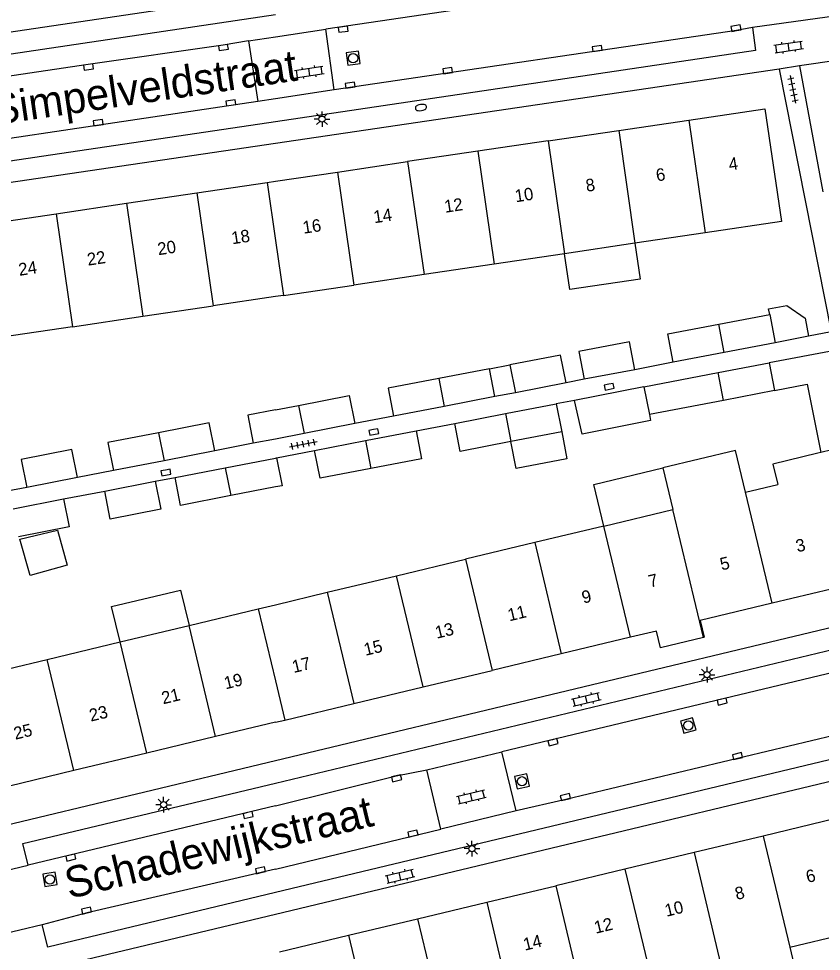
# Model space of a CAD drawing. Extents: x 125000 to 129004, y 397500 to 399008.
# Drawn here: x 126979.4 to 127043.8, y 398775.1 to 398850 of the extents above; entities that cross this region are included whole.
import ezdxf

# ---------------------------------------------------------------- set-up
doc = ezdxf.new("R2010")
doc.units = 0
for name, color, linetype in [('gg-afsc-erfafscheiding', 7, 'Continuous'), ('gg-anno-huisnummerreeks BGT', 7, 'Continuous'), ('gg-anno-openbare ruimte label', 7, 'Continuous'), ('gg-bbg-bijgebouw', 7, 'Continuous'), ('gg-bbg-gedigitaliseerde bebouwing', 7, 'Continuous'), ('gg-bbg-gedigitaliseerde bijgebouw', 7, 'Continuous'), ('gg-bbg-hoofdgebouw', 7, 'Continuous'), ('gg-bbg-luifel en loopbrug', 7, 'Continuous'), ('gg-bbg-tussenscheiding', 7, 'Continuous'), ('gg-knt-verharding', 7, 'Continuous'), ('gg-knt-verharding nz', 7, 'Continuous'), ('gt-symb-brandkraan', 7, 'Continuous'), ('gt-symb-klinker verharding', 7, 'Continuous'), ('gt-symb-kolk', 7, 'Continuous'), ('gt-symb-lichtmast', 7, 'Continuous'), ('gt-symb-rioolschacht', 7, 'Continuous'), ('gt-symb-tegel verharding', 7, 'Continuous')]:
    doc.layers.add(name, color=color, linetype=linetype)

# ---------------------------------------------------------------- blocks, each defined once
blk = doc.blocks.new('gt0-KL1')
at = {"layer": 'gt-symb-klinker verharding'}
for p, q in [((-1.15, 0.3), (1.15, 0.3)), ((-1, -0.3), (-1, 0.3)), ((-0.5, 0.3), (-0.5, 0.45)), ((0, -0.3), (0, 0.3)), ((0.5, 0.3), (0.5, 0.45)), ((1, -0.3), (1, 0.3)), ((-1.15, -0.3), (1.15, -0.3)), ((-0.5, -0.45), (-0.5, -0.3)), ((0.5, -0.45), (0.5, -0.3))]:
    blk.add_line(p, q, dxfattribs=at)
blk = doc.blocks.new('gt0-TEG1')
at = {"layer": 'gt-symb-tegel verharding'}
for p, q in [((-1.125, 0), (1.125, 0)), ((-0.9, -0.25), (-0.9, 0.25)), ((-0.45, -0.25), (-0.45, 0.25)), ((0, -0.25), (0, 0.25)), ((0.45, -0.25), (0.45, 0.25)), ((0.9, -0.25), (0.9, 0.25))]:
    blk.add_line(p, q, dxfattribs=at)
blk = doc.blocks.new('gt0-KOLK')
at = {"layer": 'gt-symb-kolk'}
blk.add_lwpolyline([(0, 0), (0.375, 0), (0.375, 0.4), (-0.375, 0.4), (-0.375, 0), (0, 0)], dxfattribs=at)
blk = doc.blocks.new('gt0-RS')
at = {"layer": 'gt-symb-rioolschacht'}
blk.add_lwpolyline([(-0.5, -0.5), (0.5, -0.5), (0.5, 0.5), (-0.5, 0.5)], close=True, dxfattribs=at)
blk.add_circle((0, 0), 0.375, dxfattribs=at)
blk = doc.blocks.new('gt0-BR')
at = {"layer": 'gt-symb-brandkraan'}
for centre, radius, start, end in [((-0.244, 0), 0.206, 107.56694, 252.43307), ((0.599, -2.664), 3, 106.89205, 107.56694), ((0, -0.691), 0.938, 73.10799, 106.89205), ((-0.599, -2.664), 3, 72.43309, 73.10799), ((0.244, 0), 0.206, 287.56695, 72.43309), ((0.599, 2.664), 3, 252.43307, 253.10797), ((0, 0.691), 0.938, 253.10797, 286.89206), ((-0.599, 2.664), 3, 286.89206, 287.56695)]:
    blk.add_arc(centre, radius, start, end, dxfattribs=at)
blk = doc.blocks.new('gt0-LMAST')
at = {"layer": 'gt-symb-lichtmast'}
for p, q in [((-0.182, 0.173), (-0.447, 0.438)), ((-0.005, 0.246), (-0.005, 0.621)), ((0.172, 0.173), (0.437, 0.438)), ((-0.255, -0.004), (-0.63, -0.004)), ((-0.182, -0.181), (-0.447, -0.446)), ((-0.005, -0.254), (-0.005, -0.629)), ((0.437, -0.446), (0.172, -0.181)), ((0.245, -0.004), (0.62, -0.004))]:
    blk.add_line(p, q, dxfattribs=at)
blk.add_circle((-0.005, -0.004), 0.25, dxfattribs=at)

msp = doc.modelspace()

# ---------------------------------------------------------------- linework, layer by layer
at = {"layer": 'gg-afsc-erfafscheiding'}
for p, q in [((127031.908, 398822.408), (127028.841, 398821.8)), ((127024.778, 398821.028), (127023.316, 398820.738)), ((127024.002, 398819.33), (127022.538, 398819.057)), ((127009.477, 398818.074), (127006.364, 398817.474)), ((127011.291, 398816.888), (127014.397, 398817.486)), ((126998.226, 398815.893), (126995.13, 398815.29)), ((127000.096, 398814.73), (127003.148, 398815.324)), ((126986.998, 398813.702), (126984.115, 398813.152)), ((126990.36, 398812.847), (126991.954, 398813.15)), ((126980.053, 398812.354), (126978.49, 398812.06)), ((126983.009, 398811.429), (126986.302, 398812.056))]:
    msp.add_line(p, q, dxfattribs=at)
msp.add_lwpolyline([(127040.431, 398845.928), (127044.579, 398824.842), (127042.783, 398824.486)], dxfattribs=at)
at = {"layer": 'gg-bbg-bijgebouw'}
for p, q in [((127045.193, 398846.649), (127042.039, 398846.188)), ((127042.039, 398846.188), (127043.918, 398836.084)), ((127035.589, 398825.452), (127039.657, 398826.22)), ((127040.086, 398823.952), (127036.018, 398823.184)), ((127036.018, 398823.184), (127031.908, 398822.408)), ((127018.819, 398822.189), (127019.252, 398819.951)), ((127035.536, 398821.569), (127039.612, 398822.349)), ((127039.612, 398822.349), (127040.038, 398820.118)), ((127017.185, 398821.877), (127013.116, 398821.095)), ((127017.615, 398819.638), (127017.185, 398821.877)), ((127028.841, 398821.8), (127024.778, 398821.028)), ((127029.571, 398820.416), (127035.536, 398821.569)), ((127023.316, 398820.738), (127019.252, 398819.951)), ((127040.038, 398820.118), (127035.962, 398819.338)), ((127017.615, 398819.638), (127013.546, 398818.856)), ((127018.468, 398818.272), (127022.538, 398819.057)), ((127022.538, 398819.057), (127022.97, 398816.818)), ((127035.962, 398819.338), (127030.01, 398818.198)), ((127000, 398818.571), (127001.858, 398818.932)), ((127013.546, 398818.856), (127009.477, 398818.074)), ((127014.397, 398817.486), (127018.468, 398818.272)), ((127006.364, 398817.474), (127002.295, 398816.684)), ((127007.22, 398816.106), (127011.291, 398816.888)), ((127022.97, 398816.818), (127018.9, 398816.033)), ((127000, 398816.238), (126998.226, 398815.893)), ((127002.295, 398816.684), (127000, 398816.238)), ((127003.148, 398815.324), (127007.22, 398816.106)), ((126995.13, 398815.29), (126991.064, 398814.496)), ((126995.977, 398813.931), (127000, 398814.711)), ((127000, 398814.711), (127000.096, 398814.73)), ((126991.064, 398814.496), (126986.998, 398813.702)), ((126991.954, 398813.15), (126995.977, 398813.931)), ((126984.115, 398813.152), (126980.053, 398812.354)), ((126986.302, 398812.056), (126990.36, 398812.847)), ((127000, 398812.389), (126996.411, 398811.693)), ((126978.95, 398810.638), (126983.009, 398811.429))]:
    msp.add_line(p, q, dxfattribs=at)
for points in [[(127031.908, 398822.408), (127031.48, 398824.676), (127035.589, 398825.452)], [(127028.841, 398821.8), (127028.415, 398824.04), (127024.352, 398823.268), (127024.778, 398821.028)], [(127023.316, 398820.738), (127022.883, 398822.976), (127018.819, 398822.189)], [(127013.116, 398821.095), (127009.047, 398820.313), (127009.477, 398818.074)], [(127001.858, 398818.932), (127005.927, 398819.722), (127006.364, 398817.474)], [(127000, 398818.571), (126997.789, 398818.141), (126998.226, 398815.893)], [(126995.13, 398815.29), (126994.691, 398817.538), (126990.625, 398816.744)], [(127011.291, 398816.888), (127011.721, 398814.649), (127007.649, 398813.867)], [(127018.9, 398816.033), (127014.829, 398815.247), (127014.397, 398817.486)], [(126990.625, 398816.744), (126986.559, 398815.95), (126986.998, 398813.702)], [(126984.115, 398813.152), (126983.674, 398815.399), (126979.612, 398814.601), (126980.053, 398812.354)], [(127007.649, 398813.867), (127003.578, 398813.085), (127003.148, 398815.324)], [(127000.096, 398814.73), (127000.53, 398812.492), (127000, 398812.389)], [(126996.411, 398811.693), (126992.388, 398810.912), (126991.954, 398813.15)], [(126990.36, 398812.847), (126990.796, 398810.609), (126986.738, 398809.818), (126986.302, 398812.056)], [(126983.009, 398811.429), (126983.445, 398809.191), (126979.386, 398808.4)]]:
    msp.add_lwpolyline(points, dxfattribs=at)
at = {"layer": 'gg-bbg-gedigitaliseerde bebouwing'}
for p, q in [((127031.091, 398813.918), (127031.891, 398810.579)), ((127037.716, 398811.975), (127040.303, 398812.595))]:
    msp.add_line(p, q, dxfattribs=at)
for points in [[(127037.716, 398811.975), (127036.916, 398815.314), (127031.091, 398813.918)], [(127043.51, 398815.091), (127039.912, 398814.229), (127040.303, 398812.595)], [(127041.265, 398775.46), (127041.7, 398773.647), (127036.157, 398772.316), (127035.722, 398774.129)]]:
    msp.add_lwpolyline(points, dxfattribs=at)
at = {"layer": 'gg-bbg-gedigitaliseerde bijgebouw'}
for p, q in [((127042.783, 398824.486), (127040.086, 398823.952)), ((127029.571, 398820.416), (127024.002, 398819.33))]:
    msp.add_line(p, q, dxfattribs=at)
for points in [[(127039.657, 398826.22), (127039.571, 398826.675), (127041.045, 398826.954), (127042.496, 398825.934), (127042.783, 398824.486)], [(127030.01, 398818.198), (127030.105, 398817.718), (127024.614, 398816.631), (127024.002, 398819.33)]]:
    msp.add_lwpolyline(points, dxfattribs=at)
at = {"layer": 'gg-bbg-hoofdgebouw'}
for p, q in [((127027.542, 398841.002), (127033.17, 398841.836)), ((127021.892, 398840.165), (127027.542, 398841.002)), ((127021.892, 398840.165), (127016.251, 398839.329)), ((127016.251, 398839.329), (127010.609, 398838.493)), ((127004.968, 398837.658), (127010.609, 398838.493)), ((127000, 398836.922), (127004.968, 398837.658)), ((126993.686, 398835.987), (126999.327, 398836.822)), ((126999.327, 398836.822), (127000, 398836.922)), ((126988.044, 398835.151), (126993.686, 398835.987)), ((126982.403, 398834.315), (126988.044, 398835.151)), ((126976.765, 398833.48), (126982.403, 398834.315)), ((127034.481, 398832.779), (127028.843, 398831.943)), ((127028.843, 398831.943), (127023.205, 398831.106)), ((127023.205, 398831.106), (127017.564, 398830.269)), ((127017.564, 398830.269), (127011.923, 398829.432)), ((127011.923, 398829.432), (127006.282, 398828.595)), ((127000.64, 398827.758), (127006.282, 398828.595)), ((127000, 398827.663), (126994.999, 398826.921)), ((127000.64, 398827.758), (127000, 398827.663)), ((126989.358, 398826.084), (126994.999, 398826.921)), ((126983.717, 398825.247), (126989.358, 398826.084)), ((126983.717, 398825.247), (126978.069, 398824.409)), ((127046.383, 398815.779), (127043.761, 398815.151)), ((127043.761, 398815.151), (127043.51, 398815.091)), ((127026.348, 398809.251), (127031.891, 398810.579)), ((127026.348, 398809.251), (127020.802, 398807.922)), ((127020.802, 398807.922), (127015.255, 398806.593)), ((127009.711, 398805.264), (127015.255, 398806.593)), ((127004.163, 398803.934), (127009.711, 398805.264)), ((127000, 398802.937), (127004.163, 398803.934)), ((126993.07, 398801.276), (126998.616, 398802.606)), ((126998.616, 398802.606), (127000, 398802.937)), ((127039.86, 398803.058), (127034.074, 398801.671)), ((126987.537, 398799.951), (126993.07, 398801.276)), ((127028.481, 398800.331), (127022.935, 398799.001)), ((127030.563, 398800.83), (127028.481, 398800.331)), ((126981.683, 398798.548), (126987.537, 398799.951)), ((127022.935, 398799.001), (127017.389, 398797.672)), ((127011.85, 398796.344), (127017.389, 398797.672)), ((127006.297, 398795.013), (127011.85, 398796.344)), ((127000.751, 398793.684), (127006.297, 398795.013)), ((127000, 398793.504), (127000.751, 398793.684)), ((127000, 398793.504), (126995.205, 398792.355)), ((126995.205, 398792.355), (126989.671, 398791.029)), ((126989.671, 398791.029), (126983.816, 398789.625)), ((127044.975, 398785.78), (127039.128, 398784.379)), ((127039.128, 398784.379), (127033.586, 398783.052)), ((127033.586, 398783.052), (127028.042, 398781.724)), ((127028.042, 398781.724), (127022.497, 398780.395)), ((127016.953, 398779.067), (127022.497, 398780.395)), ((127011.408, 398777.739), (127016.953, 398779.067)), ((127005.864, 398776.41), (127011.408, 398777.739)), ((127000.319, 398775.082), (127005.864, 398776.41)), ((127041.265, 398775.46), (127047.099, 398776.861))]:
    msp.add_line(p, q, dxfattribs=at)
for points in [[(127033.17, 398841.836), (127039.273, 398842.74), (127040.614, 398833.689), (127034.481, 398832.779)], [(127045.541, 398807.248), (127046.181, 398804.573), (127039.86, 398803.058)], [(127034.074, 398801.671), (127034.396, 398800.329), (127034.346, 398800.317)], [(127034.346, 398800.317), (127030.885, 398799.488), (127030.563, 398800.83)], [(126983.816, 398789.625), (126977.543, 398788.122), (126975.407, 398797.044), (126981.683, 398798.548)]]:
    msp.add_lwpolyline(points, dxfattribs=at)
at = {"layer": 'gg-bbg-luifel en loopbrug'}
for p, q in [((127017.185, 398821.877), (127018.819, 398822.189)), ((127019.252, 398819.951), (127017.615, 398819.638))]:
    msp.add_line(p, q, dxfattribs=at)
for points in [[(127028.843, 398831.943), (127029.269, 398829.067), (127023.631, 398828.231), (127023.205, 398831.106)], [(127046.383, 398815.779), (127044.883, 398823.342), (127039.612, 398822.349)], [(127040.038, 398820.118), (127042.674, 398820.64), (127043.761, 398815.151)], [(127022.97, 398816.818), (127023.388, 398814.649), (127019.318, 398813.864), (127018.9, 398816.033)], [(127026.348, 398809.251), (127025.548, 398812.589), (127031.091, 398813.918)], [(126982.518, 398808.934), (126983.304, 398806.106), (126980.315, 398805.275), (126979.501, 398808.203), (126982.518, 398808.934)], [(126987.537, 398799.951), (126986.857, 398802.786), (126992.39, 398804.112), (126993.07, 398801.276)]]:
    msp.add_lwpolyline(points, dxfattribs=at)
at = {"layer": 'gg-bbg-tussenscheiding'}
for p, q in [((127033.17, 398841.836), (127034.481, 398832.779)), ((127027.542, 398841.002), (127028.843, 398831.943)), ((127021.892, 398840.165), (127023.205, 398831.106)), ((127016.251, 398839.329), (127017.564, 398830.269)), ((127010.609, 398838.493), (127011.923, 398829.432)), ((127004.968, 398837.658), (127006.282, 398828.595)), ((126999.327, 398836.822), (127000, 398832.177)), ((126993.686, 398835.987), (126994.999, 398826.921)), ((126988.044, 398835.151), (126989.358, 398826.084)), ((126982.403, 398834.315), (126983.717, 398825.247)), ((127000, 398832.177), (127000.64, 398827.758)), ((127039.657, 398826.22), (127040.086, 398823.952)), ((127036.018, 398823.184), (127035.589, 398825.452)), ((127035.962, 398819.338), (127035.536, 398821.569)), ((127013.116, 398821.095), (127013.546, 398818.856)), ((127029.571, 398820.416), (127030.01, 398818.198)), ((127001.858, 398818.932), (127002.295, 398816.684)), ((127018.468, 398818.272), (127018.9, 398816.033)), ((126990.625, 398816.744), (126991.064, 398814.496)), ((127007.22, 398816.106), (127007.649, 398813.867)), ((126995.977, 398813.931), (126996.411, 398811.693)), ((127039.86, 398803.058), (127037.716, 398811.975)), ((127034.346, 398800.317), (127031.891, 398810.579)), ((127028.481, 398800.331), (127026.348, 398809.251)), ((127020.802, 398807.922), (127022.935, 398799.001)), ((127015.255, 398806.593), (127017.389, 398797.672)), ((127011.85, 398796.344), (127009.711, 398805.264)), ((127004.163, 398803.934), (127006.297, 398795.013)), ((126998.616, 398802.606), (127000, 398796.823)), ((126995.205, 398792.355), (126993.07, 398801.276)), ((126989.671, 398791.029), (126987.537, 398799.951)), ((126983.816, 398789.625), (126981.683, 398798.548)), ((127000, 398796.823), (127000.751, 398793.684)), ((127039.128, 398784.379), (127041.265, 398775.46)), ((127033.586, 398783.052), (127035.722, 398774.129)), ((127028.042, 398781.724), (127030.178, 398772.798)), ((127022.497, 398780.395), (127024.634, 398771.467)), ((127016.953, 398779.067), (127019.09, 398770.136)), ((127011.408, 398777.739), (127013.546, 398768.805)), ((127005.864, 398776.41), (127008.002, 398767.474))]:
    msp.add_line(p, q, dxfattribs=at)
at = {"layer": 'gg-knt-verharding'}
for p, q in [((126958.011, 398845.841), (127000, 398852.069)), ((127045.052, 398850.207), (127038.276, 398849.246)), ((127000, 398848.512), (127004.036, 398849.127)), ((127004.727, 398844.249), (127004.036, 398849.127)), ((126997.846, 398848.184), (127000, 398848.512)), ((126997.846, 398848.184), (126998.578, 398843.318)), ((127042.039, 398846.188), (127040.431, 398845.928)), ((127040.431, 398845.928), (127000, 398839.957)), ((127004.727, 398844.249), (127000, 398843.533)), ((127000, 398843.533), (126998.578, 398843.318)), ((127000, 398839.957), (126961.572, 398834.291)), ((127000, 398790.434), (127049.074, 398802.206)), ((127012.137, 398789.696), (127018.171, 398791.13)), ((127019.328, 398786.39), (127018.171, 398791.13)), ((126975.939, 398784.661), (127000, 398790.434)), ((127051.843, 398790.525), (127000, 398778.082)), ((127013.271, 398784.926), (127012.137, 398789.696)), ((127019.328, 398786.39), (127013.271, 398784.926)), ((126974.467, 398780.671), (126980.153, 398782.03)), ((126981.273, 398777.25), (126975.645, 398775.907))]:
    msp.add_line(p, q, dxfattribs=at)
for points in [[(126960.28, 398842.635), (126960.084, 398844.373), (127000, 398850.311)], [(127038.276, 398849.246), (127038.527, 398847.415), (127000, 398841.699)], [(127000, 398841.699), (126961.366, 398835.967), (126961.065, 398837.772)], [(127000, 398788.629), (127046.814, 398799.863), (127047.225, 398798.105)], [(127048.392, 398793.31), (127048.823, 398791.535), (127000, 398779.835)], [(126980.153, 398782.03), (126979.733, 398783.766), (127000, 398788.629)], [(127000, 398779.835), (126981.734, 398775.458), (126981.273, 398777.25)], [(127000, 398778.082), (126980.533, 398773.423), (126979.742, 398773.205)]]:
    msp.add_lwpolyline(points, dxfattribs=at)
at = {"layer": 'gg-knt-verharding nz'}
for p, q in [((127038.555, 398854.231), (127004.036, 398849.127)), ((127047.225, 398798.105), (127018.171, 398791.13)), ((127000, 398786.81), (126980.153, 398782.03)), ((127000, 398781.717), (127013.271, 398784.926))]:
    msp.add_line(p, q, dxfattribs=at)
for points in [[(127038.276, 398849.246), (127036.992, 398849.013), (127004.727, 398844.249)], [(126997.846, 398848.184), (126995.796, 398847.85), (126984.975, 398846.294), (126960.28, 398842.635)], [(126998.578, 398843.318), (126963.073, 398838.027), (126961.065, 398837.772)], [(127048.392, 398793.31), (127023.314, 398787.312), (127019.328, 398786.39)], [(127000, 398786.81), (127009.676, 398789.207), (127012.137, 398789.696)], [(127000, 398781.717), (126984.89, 398778.203), (126981.273, 398777.25)]]:
    msp.add_lwpolyline(points, dxfattribs=at)

# ---------------------------------------------------------------- block references
at = {"layer": 'gt-symb-brandkraan', "rotation": 9.500010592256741}
msp.add_blockref('gt0-BR', (127011.675, 398842.834), dxfattribs=at)
at = {"layer": 'gt-symb-klinker verharding'}
for p, rotation in [((127041.182, 398847.698), 8.340866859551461), ((127002.717, 398845.685), 8.340866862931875), ((127024.941, 398795.347), 13.480126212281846), ((127015.725, 398787.523), 13.480126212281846), ((127010.002, 398781.154), 13.480126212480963)]:
    msp.add_blockref('gt0-KL1', p, dxfattribs=dict(at, rotation=rotation))
at = {"layer": 'gt-symb-kolk'}
for p, rotation in [((127005.404, 398849.321), -171.9509382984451), ((127036.992, 398849.013), 10.309970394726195), ((126995.796, 398847.85), -171.65913313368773), ((127025.846, 398847.376), 8.56758990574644), ((126984.975, 398846.294), -171.5457382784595), ((127013.85, 398845.593), 8.51093419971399), ((127006.024, 398844.433), 8.51093419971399), ((126996.447, 398843.014), 8.105793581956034), ((126985.808, 398841.426), 8.454261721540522), ((127026.739, 398820.632), -169.28535610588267), ((127007.86, 398816.996), -169.397941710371), ((126991.177, 398813.745), -169.10581701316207), ((127035.798, 398795.359), -166.51987378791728), ((127022.228, 398792.106), -166.4641436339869), ((127037.121, 398790.603), 13.535856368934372), ((127009.676, 398789.207), -166.35276166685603), ((127023.314, 398787.312), 13.466776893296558), ((126997.765, 398786.256), -166.51987378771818), ((127011.081, 398784.382), 13.93901435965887), ((126983.541, 398782.848), -166.40843956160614), ((126998.852, 398781.441), 13.59156044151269), ((126984.89, 398778.203), 13.35534096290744)]:
    msp.add_blockref('gt0-KOLK', p, dxfattribs=dict(at, rotation=rotation))
at = {"layer": 'gt-symb-lichtmast'}
for p in [(127003.751, 398841.91), (127034.642, 398797.329), (126991.033, 398786.898), (127015.772, 398783.373)]:
    msp.add_blockref('gt0-LMAST', p, dxfattribs=at)
at = {"layer": 'gt-symb-rioolschacht'}
for p, rotation in [((127006.229, 398846.793), 7.757425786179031), ((127033.129, 398793.258), -164.33789365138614), ((127019.784, 398788.769), -167.4090493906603), ((126981.904, 398780.896), 9.207969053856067)]:
    msp.add_blockref('gt0-RS', p, dxfattribs=dict(at, rotation=rotation))
at = {"layer": 'gt-symb-tegel verharding'}
for p, rotation in [((127041.521, 398844.291), -78.81367070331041), ((127002.232, 398815.82), 10.894182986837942)]:
    msp.add_blockref('gt0-TEG1', p, dxfattribs=dict(at, rotation=rotation))

# ---------------------------------------------------------------- texts
at = {"layer": 'gg-anno-huisnummerreeks BGT'}
for s, rotation, p in [('4', 8.5, (127036.439, 398837.77)), ('6', 8.5, (127030.61, 398836.907)), ('8', 8.5, (127024.971, 398836.071)), ('10', 8.5, (127019.285, 398835.228)), ('12', 8.5, (127013.626, 398834.389)), ('14', 8.4, (127007.939, 398833.549)), ('16', 8.5, (127002.262, 398832.706)), ('18', 8.4, (126996.542, 398831.861)), ('20', 8.5, (126990.613, 398830.981)), ('22', 8.5, (126984.966, 398830.144)), ('24', 8.5, (126979.458, 398829.328)), ('3', 13.5, (127041.884, 398807.142)), ('5', 13.5, (127035.806, 398805.685)), ('7', 13.5, (127030.059, 398804.308)), ('9', 13.5, (127024.713, 398803.026)), ('11', 13.5, (127018.769, 398801.602)), ('13', 13.5, (127012.944, 398800.206)), ('15', 13.5, (127007.224, 398798.835)), ('17', 13.5, (127001.466, 398797.455)), ('19', 13.5, (126996.007, 398796.146)), ('21', 13.5, (126990.991, 398794.944)), ('23', 13.5, (126985.19, 398793.554)), ('25', 13.5, (126979.127, 398792.101)), ('6', 13.5, (127042.701, 398780.607)), ('8', 13.5, (127037.004, 398779.243)), ('10', 13.5, (127031.369, 398777.894)), ('12', 13.5, (127025.701, 398776.536)), ('14', 13.5, (127020.01, 398775.172))]:
    msp.add_text(s, height=1, rotation=rotation, dxfattribs=at).set_placement(p)
at = {"layer": 'gg-anno-openbare ruimte label'}
for s, rotation, p in [('Simpelveldstraat', 8.4, (126977.425, 398841.413)), ('Schadewijkstraat', 13.5, (126983.445, 398779.323))]:
    msp.add_text(s, height=2.5, rotation=rotation, dxfattribs=at).set_placement(p)

doc.saveas('drawing.dxf')
